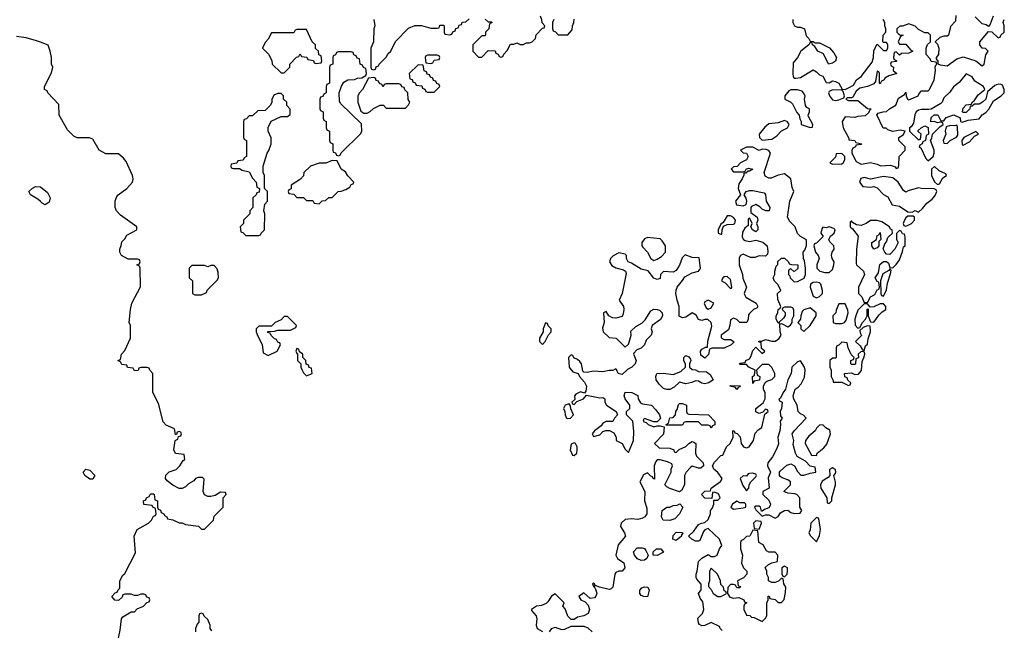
# Model space of a CAD drawing. Header units: inches. Extents: x 2701323 to 2964515, y 494916 to 722124.
# Tile 666 of 673: x 2919870 to 2926049, y 693379 to 697208. Entities that reach past the tile are written whole.
import ezdxf

# ---------------------------------------------------------------- set-up
doc = ezdxf.new("R2010")
doc.units = ezdxf.units.IN
doc.header["$MEASUREMENT"] = 0
doc.layers.add('C9619', color=7, linetype='Continuous')
doc.layers.add('C9629', color=7, linetype='Continuous')

msp = doc.modelspace()

# ---------------------------------------------------------------- linework, layer by layer
at = {"layer": 'C9619', "color": 2, "elevation": 2}
for points in [[(2920000, 697067.2), (2919976.4, 697076.4), (2919910, 697095.3), (2919850, 697102)], [(2920000, 696067.4), (2919983.1, 696083.1), (2919938, 696110), (2919928, 696130), (2919950, 696152), (2919970, 696162), (2919999.6, 696159.6), (2920000, 696159.3)]]:
    msp.add_lwpolyline(points, dxfattribs=at)
at = {"layer": 'C9629', "color": 2, "elevation": 2}
for points in [[(2922092, 697210), (2922098, 697170), (2922092, 697150), (2922091.2, 697068.9), (2922074, 697030), (2922074, 696910), (2922078, 696898), (2922090, 696894), (2922102, 696898), (2922107.3, 696912.7), (2922122, 696918), (2922126, 696930), (2922170, 696974), (2922183.1, 696996.9), (2922198, 697010), (2922228.8, 697071.1), (2922310, 697154), (2922350, 697172), (2922391.2, 697171.1), (2922450, 697154), (2922490, 697154), (2922502, 697158), (2922507.3, 697172.7), (2922530, 697174), (2922534, 697170), (2922534, 697130), (2922538, 697118), (2922570, 697114), (2922582, 697118), (2922587.3, 697132.7), (2922602, 697138), (2922607.3, 697152.7), (2922622, 697158), (2922627.3, 697172.7), (2922642, 697178), (2922647.3, 697192.7), (2922670, 697194), (2922690, 697214)], [(2922790, 697212), (2922810, 697194), (2922830, 697194), (2922834, 697190), (2922818, 697182), (2922814, 697150), (2922794, 697130), (2922794, 697110), (2922790, 697106), (2922770, 697106), (2922714, 697050), (2922714, 697010), (2922750, 696974), (2922770, 696974), (2922810, 697014), (2922852.7, 697012.7), (2922858, 696998), (2922872.7, 696992.7), (2922878, 696978), (2922890, 696974), (2922902, 696978), (2922907.3, 696992.7), (2922930, 697014), (2922950, 697054), (2922970, 697054), (2922990, 697062), (2923010, 697052), (2923030, 697052), (2923050, 697062), (2923070, 697062), (2923086, 697070), (2923106, 697090), (2923110, 697114), (2923150, 697154), (2923162, 697158), (2923166, 697170), (2923148.4, 697188.4), (2923147.3, 697207.3), (2923138, 697230)], [(2923222, 697210), (2923214, 697190), (2923214, 697150), (2923218, 697138), (2923232.7, 697132.7), (2923250, 697114), (2923310, 697114), (2923336.4, 697143.6), (2923338, 697170), (2923348, 697190), (2923348.4, 697211.6)], [(2924722, 697210), (2924722, 697190), (2924732, 697170), (2924750, 697161), (2924770, 697161), (2924794, 697150), (2924806, 697106), (2924822, 697090), (2924830, 697074), (2924850, 697072), (2924862, 697062), (2924890, 697062), (2924950.9, 697030.9), (2924979.8, 696999.8), (2924996, 696970), (2924990, 696948), (2924970, 696935.3), (2924946, 696930), (2924914.6, 696994.6), (2924878, 697010), (2924860.4, 697040.4), (2924846, 697050), (2924842, 697062), (2924830, 697066), (2924822, 697050), (2924771.3, 697010), (2924751, 696970), (2924722.8, 696937.2), (2924721, 696870), (2924724.7, 696850), (2924730, 696842), (2924741, 696841), (2924770, 696846), (2924850, 696894), (2924870, 696882), (2924890, 696862), (2924910, 696854), (2924930, 696814), (2924950, 696812), (2924970, 696824.7), (2924990, 696821), (2925011, 696810), (2925032, 696772), (2925050, 696771.3), (2925070, 696781), (2925102, 696798), (2925122, 696830), (2925150, 696851.3), (2925219, 696941), (2925228.7, 696970), (2925230, 697014), (2925250, 697054), (2925290, 697014), (2925310, 697014), (2925318, 697030), (2925318, 697050), (2925310, 697066), (2925290, 697066), (2925286, 697070), (2925288.4, 697111.6), (2925306, 697130), (2925306, 697150), (2925298, 697170), (2925298, 697190), (2925288, 697210)], [(2925745.4, 697234.6), (2925742, 697198), (2925710, 697166), (2925698, 697110), (2925690, 697104), (2925670, 697104), (2925643.6, 697096.4), (2925614, 697070), (2925630, 697054), (2925638.8, 697030), (2925636, 696990), (2925622, 696970), (2925622, 696962), (2925632, 696948), (2925632, 696932), (2925645.4, 696925.4), (2925690, 696918), (2925750, 696962.8), (2925790, 696974.8), (2925871, 696951), (2925910, 696918), (2925922, 696930), (2925932.9, 696987.1), (2925948, 697010), (2925930, 697028), (2925908.8, 697028.9), (2925895.3, 697050), (2925895.3, 697070), (2925950, 697134), (2925970, 697132), (2926010, 697094), (2926022, 697098), (2926026, 697110), (2926048, 697130), (2926048, 697170), (2926042, 697190), (2926048, 697210)], [(2925978, 697230), (2925959.6, 697180.4), (2925950, 697166), (2925935.3, 697175.3), (2925910, 697182), (2925865.6, 697225.6)], [(2920486, 693310), (2920500.4, 693379.6), (2920508, 693450), (2920516.4, 693463.6), (2920570, 693494), (2920590, 693494), (2920607.3, 693512.7), (2920646, 693530), (2920667.3, 693552.7), (2920682, 693558), (2920686, 693570), (2920682, 693582), (2920667.3, 693587.3), (2920662, 693602), (2920650, 693606), (2920630, 693606), (2920610, 693598), (2920590, 693598), (2920570, 693606), (2920530, 693606), (2920518, 693602), (2920512.7, 693587.3), (2920490, 693566), (2920467.3, 693567.3), (2920448, 693590), (2920470, 693614), (2920482, 693618), (2920487.3, 693632.7), (2920498, 693642), (2920498, 693690), (2920516.4, 693723.6), (2920530, 693734), (2920596.4, 693863.6), (2920588.7, 693970), (2920608, 694010), (2920678, 694050), (2920698, 694070), (2920710, 694094), (2920722, 694098), (2920726, 694110), (2920722, 694142), (2920706, 694150), (2920702, 694162), (2920648, 694168), (2920646, 694190), (2920662, 694198), (2920666, 694210), (2920682, 694218), (2920690, 694234), (2920710, 694234), (2920714, 694230), (2920718, 694198), (2920734, 694190), (2920734, 694150), (2920738, 694138), (2920752.7, 694132.7), (2920758, 694118), (2920774, 694110), (2920778, 694098), (2920794, 694090), (2920798, 694078), (2920830, 694072), (2920870, 694052), (2920890, 694052), (2920910, 694042), (2920991.6, 694031.6), (2921010, 694014), (2921030, 694014), (2921086, 694070), (2921090, 694094), (2921146, 694150), (2921146, 694210), (2921166, 694230), (2921162, 694242), (2921130, 694246), (2921096, 694224), (2921070, 694218), (2921050, 694218), (2921030, 694228), (2921022, 694250), (2921027.3, 694327.3), (2921018, 694338), (2920990, 694338), (2920974, 694330), (2920963.6, 694316.4), (2920930, 694298), (2920910, 694278), (2920890, 694268), (2920870, 694268), (2920830, 694288), (2920796.4, 694316.4), (2920786, 694330), (2920787.3, 694352.7), (2920808.4, 694371.6), (2920852.5, 694387.5), (2920875.3, 694410), (2920896.4, 694443.6), (2920906, 694450), (2920902, 694482), (2920848.4, 694488.4), (2920838, 694510), (2920846, 694570), (2920862, 694578), (2920866, 694594), (2920882, 694598), (2920886, 694610), (2920882, 694622), (2920870, 694626), (2920858, 694622), (2920854, 694606), (2920847.3, 694607.3), (2920842, 694642), (2920790, 694666), (2920770, 694686), (2920742, 694802), (2920706, 694870), (2920706, 694990), (2920686, 695010), (2920682, 695022), (2920670, 695026), (2920630, 695026), (2920618, 695022), (2920612.7, 695007.3), (2920590, 695006), (2920582, 695022), (2920547.3, 695027.3), (2920542, 695042), (2920510, 695046), (2920502, 695062), (2920486, 695070), (2920502, 695078), (2920508, 695110), (2920530, 695134), (2920566, 695210), (2920566, 695290), (2920558, 695310), (2920565.2, 695390), (2920574, 695430), (2920627.3, 695532.7), (2920626, 695650), (2920622, 695662), (2920606, 695670), (2920622, 695678), (2920626, 695690), (2920622, 695702), (2920610, 695706), (2920550, 695706), (2920508.8, 695728.9), (2920498, 695750), (2920498, 695770), (2920507.3, 695792.7), (2920510, 695814), (2920530, 695834), (2920543.1, 695856.9), (2920606, 695890), (2920606, 695910), (2920503.1, 695983.1), (2920478, 696010), (2920468.7, 696030), (2920468.8, 696071.1), (2920480.2, 696099.8), (2920488, 696110), (2920542, 696150), (2920578, 696190), (2920582, 696210), (2920578, 696230), (2920538, 696318), (2920520.4, 696340.4), (2920490, 696366), (2920410, 696366), (2920368.8, 696388.9), (2920330, 696458), (2920307.3, 696467.3), (2920230, 696468), (2920210, 696478), (2920170, 696518), (2920118, 696610), (2920116.4, 696676.4), (2920046, 696750), (2920042, 696762), (2920026, 696770), (2920026, 696790), (2920070, 696874), (2920078, 696910), (2920068.8, 696928.9), (2920068.7, 696970), (2920062, 697010), (2920048.4, 697048.4), (2920000, 697067.2)], [(2924278, 693378), (2924266, 693390), (2924262, 693402), (2924210, 693428.7), (2924170, 693408), (2924150, 693406), (2924135.3, 693415.3), (2924130, 693426), (2924125.6, 693454.4), (2924155.5, 693484.5), (2924164, 693510), (2924156.4, 693556.4), (2924140.4, 693580.4), (2924128.7, 693610), (2924147.3, 693632.7), (2924147.3, 693667.3), (2924120.2, 693700.2), (2924115.3, 693710), (2924115.3, 693730), (2924122, 693750), (2924129.3, 693810.7), (2924150, 693832), (2924190, 693854), (2924210, 693842), (2924230, 693842), (2924246, 693850), (2924262, 693890), (2924275.3, 693910), (2924262, 693950), (2924190, 694018), (2924170, 694008), (2924162, 693998), (2924138, 693942), (2924130, 693938), (2924110, 693938), (2924088, 693950), (2924066, 693970), (2924100.2, 693999.8), (2924130, 694042), (2924148.4, 694051.6), (2924170, 694054), (2924190, 694074), (2924206, 694110), (2924206, 694130), (2924216.4, 694143.6), (2924226, 694170), (2924226, 694194), (2924250, 694194), (2924266, 694210), (2924254.6, 694234.6), (2924230, 694246), (2924218, 694242), (2924214, 694206), (2924168.4, 694208.4), (2924148, 694230), (2924170, 694252), (2924206, 694254), (2924208.8, 694271.1), (2924268.4, 694311.6), (2924278, 694330), (2924250, 694368), (2924226, 694390), (2924218, 694410), (2924230, 694434), (2924270, 694474), (2924282, 694478), (2924306, 694530), (2924328, 694550), (2924348, 694590), (2924346, 694630), (2924352, 694632), (2924358, 694618), (2924372.7, 694612.7), (2924391.6, 694591.6), (2924398, 694550), (2924412, 694530), (2924430, 694522.8), (2924448, 694530), (2924475.3, 694570), (2924484.7, 694615.3), (2924504, 694636), (2924528, 694650), (2924546, 694734), (2924566, 694750), (2924562, 694762), (2924550, 694766), (2924534, 694746), (2924510, 694738), (2924489.1, 694749.1), (2924488.8, 694768.9), (2924534.6, 694805.4), (2924548.7, 694830), (2924548, 694868), (2924538, 694890), (2924538, 694910), (2924547.3, 694932.7), (2924558, 694942), (2924590, 694952), (2924608, 694970), (2924608, 694990), (2924590, 695026), (2924570, 695046), (2924530, 695046), (2924494, 695010), (2924498, 694978), (2924514, 694970), (2924512.7, 694947.3), (2924478, 694942), (2924470, 694926), (2924468, 694970), (2924482, 694978), (2924486, 695010), (2924446, 695030), (2924430, 695046), (2924390, 695046), (2924386, 695050), (2924390, 695054), (2924422, 695058), (2924426, 695070), (2924450, 695082), (2924460.2, 695099.8), (2924470, 695134), (2924490, 695154), (2924530, 695114), (2924546, 695130), (2924526, 695146), (2924522, 695182), (2924507.3, 695187.3), (2924508.4, 695191.6), (2924527.3, 695192.7), (2924550, 695202), (2924590, 695191.3), (2924610, 695191.3), (2924632.9, 695207.1), (2924648, 695230), (2924642, 695250), (2924640.4, 695299.6), (2924650, 695302), (2924690, 695282), (2924708, 695292), (2924718, 695310), (2924718, 695330), (2924728, 695350), (2924727.3, 695387.3), (2924722, 695402), (2924710, 695406), (2924670, 695406), (2924658, 695402), (2924654, 695390), (2924672.7, 695372.7), (2924672.7, 695352.7), (2924663.6, 695336.4), (2924634, 695310), (2924638, 695302), (2924630, 695306), (2924618, 695330), (2924618, 695350), (2924628, 695370), (2924628.8, 695391.1), (2924642, 695398), (2924646, 695410), (2924627.3, 695452.7), (2924626, 695490), (2924646, 695510), (2924630, 695546), (2924607.3, 695567.3), (2924598, 695590), (2924608, 695610), (2924608, 695630), (2924618, 695662), (2924627.3, 695672.7), (2924628.4, 695691.6), (2924650, 695712), (2924670, 695712), (2924694, 695690), (2924698, 695678), (2924712.7, 695672.7), (2924754, 695670), (2924752.7, 695647.3), (2924734, 695630), (2924728, 695628), (2924710, 695646), (2924698, 695642), (2924694, 695630), (2924694, 695610), (2924702, 695602), (2924704.7, 695590), (2924730, 695564.7), (2924750, 695566), (2924792.7, 695587.3), (2924802, 695610), (2924802, 695650), (2924795.3, 695695.3), (2924788, 695710), (2924786, 695750), (2924796.4, 695763.6), (2924807.3, 695792.7), (2924807.3, 695827.3), (2924770, 695848), (2924750, 695868), (2924735.3, 695910), (2924702.5, 695942.5), (2924689.2, 695970), (2924702, 696070), (2924728, 696130), (2924716.4, 696156.4), (2924708.7, 696210), (2924670, 696242), (2924630, 696234), (2924586.4, 696213.6), (2924570, 696213.2), (2924547, 696227), (2924541.2, 696250), (2924582, 696370), (2924570, 696388), (2924554.6, 696394.6), (2924530, 696395.3), (2924510, 696388), (2924470, 696408), (2924430, 696408), (2924394, 696390), (2924410, 696374), (2924431.3, 696371.3), (2924441, 696350), (2924430.7, 696329.3), (2924394, 696310), (2924372.7, 696287.3), (2924350, 696286), (2924334, 696270), (2924350, 696254), (2924410, 696254), (2924422, 696258), (2924428.4, 696271.6), (2924444, 696276), (2924471, 696270), (2924450, 696258), (2924442, 696258), (2924426, 696246), (2924414, 696246), (2924414, 696234), (2924404.7, 696210), (2924382, 696178), (2924378.8, 696150), (2924394, 696110), (2924361, 696070), (2924367.1, 696047.1), (2924410, 696041), (2924428, 696050), (2924434, 696070), (2924429.1, 696089.1), (2924415.3, 696110), (2924428, 696130), (2924450, 696137.3), (2924470, 696137.3), (2924542, 696122), (2924550.9, 696110.9), (2924554.8, 696070), (2924578, 696030), (2924574, 696010), (2924551.2, 696008.9), (2924530, 696019), (2924515.5, 696035.5), (2924490, 696049), (2924462.8, 696037.2), (2924458, 696030), (2924458, 695998), (2924498, 695970), (2924502, 695950), (2924494, 695930), (2924502, 695910), (2924502, 695890), (2924490, 695878), (2924468, 695890), (2924458, 695910), (2924466, 695930), (2924450, 695966), (2924442, 695958), (2924442, 695918), (2924419.6, 695900.4), (2924404.9, 695875.1), (2924403.5, 695843.5), (2924412, 695830), (2924422.8, 695822.8), (2924450, 695818), (2924490, 695826), (2924533.4, 695813.4), (2924561, 695790), (2924565.4, 695754.6), (2924562, 695738), (2924550, 695726), (2924510, 695728), (2924483.6, 695716.4), (2924456.4, 695716.4), (2924410, 695738), (2924394, 695730), (2924385.4, 695714.6), (2924384.7, 695670), (2924406, 695610), (2924407.5, 695587.5), (2924430.9, 695530.9), (2924416, 695490), (2924419.8, 695479.8), (2924427.3, 695467.3), (2924490.8, 695430.8), (2924502, 695410), (2924498, 695402), (2924474, 695390), (2924450, 695366), (2924443.6, 695356.4), (2924442, 695330), (2924434, 695310), (2924390, 695308.7), (2924370, 695328), (2924350, 695335.3), (2924330, 695326), (2924326, 695290), (2924317.3, 695262.7), (2924272, 695230), (2924272.7, 695212.7), (2924290, 695202), (2924330, 695202), (2924352.7, 695187.3), (2924334, 695170), (2924291.2, 695148.9), (2924212.7, 695147.3), (2924198, 695142), (2924191.6, 695108.4), (2924170, 695086), (2924144, 695104), (2924142, 695130), (2924150, 695142), (2924174, 695154), (2924186, 695154), (2924188.8, 695191.1), (2924213.6, 695286.4), (2924208.8, 695308.9), (2924188.4, 695328.4), (2924170, 695328.7), (2924150, 695322), (2924130, 695328), (2924114.6, 695354.6), (2924090, 695368.7), (2924050, 695342), (2924030, 695338), (2924008.4, 695348.4), (2924008, 695410), (2923995.3, 695450), (2923988, 695490), (2923988.8, 695511.1), (2923995.3, 695530), (2924030, 695572), (2924043.7, 695596.3), (2924090, 695620.7), (2924129, 695631), (2924138, 695642), (2924142, 695650), (2924133.6, 695713.6), (2924090, 695717.2), (2924046.4, 695733.6), (2924026.4, 695713.6), (2924010.7, 695669.3), (2923990, 695635.3), (2923970, 695624), (2923910, 695628), (2923892, 695610), (2923890, 695586), (2923870, 695578), (2923850, 695588), (2923814, 695634), (2923770, 695644), (2923710, 695682), (2923688.7, 695688.7), (2923678, 695710), (2923678, 695730), (2923670, 695738), (2923630, 695745.2), (2923593.7, 695726.3), (2923578, 695710), (2923571.3, 695690), (2923586.4, 695666.4), (2923610, 695651.3), (2923659.8, 695639.8), (2923671.3, 695631.3), (2923676, 695616), (2923650.8, 695490), (2923632, 695450), (2923658, 695410), (2923661, 695390), (2923656.9, 695363.1), (2923650, 695346), (2923610, 695335.3), (2923590, 695338), (2923566, 695350), (2923550, 695378), (2923534, 695370), (2923538, 695310), (2923527.1, 695272.9), (2923531.3, 695250), (2923570, 695214), (2923614, 695210), (2923670, 695154), (2923690, 695174), (2923694.6, 695185.4), (2923708, 695230), (2923706, 695254), (2923736.4, 695283.6), (2923774.6, 695305.4), (2923794, 695326), (2923830, 695382), (2923850, 695392), (2923871.2, 695391.1), (2923885.4, 695385.4), (2923902, 695370), (2923904.7, 695350), (2923891.2, 695328.9), (2923838, 695290), (2923832, 695270), (2923838, 695250), (2923832, 695230), (2923800.7, 695199.3), (2923790, 695168), (2923770.9, 695149.1), (2923742, 695138), (2923723.6, 695116.4), (2923722, 695110), (2923738, 695070), (2923732, 695050), (2923710.9, 695029.1), (2923684.7, 695015.3), (2923650, 694982), (2923626, 694990), (2923615.3, 695015.3), (2923610, 695018), (2923592, 695008), (2923570, 695008.7), (2923530, 694999.3), (2923470, 695004), (2923430, 694995.3), (2923410, 694998), (2923403.1, 695003.1), (2923395.3, 695050), (2923384.7, 695064.7), (2923370, 695078), (2923348, 695088), (2923342, 695102), (2923330, 695106), (2923314, 695090), (2923318, 695030), (2923322, 695022), (2923340.7, 695000.7), (2923374, 694990), (2923382, 694970), (2923415.3, 694935.3), (2923426, 694910), (2923422, 694878), (2923414, 694866), (2923390, 694875.3), (2923359.6, 694860.4), (2923352, 694850), (2923354, 694826), (2923334, 694810), (2923338, 694798), (2923350, 694794), (2923366, 694814), (2923408, 694830), (2923426, 694854), (2923510, 694836), (2923530, 694838), (2923542, 694830), (2923542, 694810), (2923552, 694790), (2923612, 694750), (2923622, 694730), (2923602, 694710), (2923592, 694688), (2923550, 694688), (2923530, 694678), (2923518.8, 694661.2), (2923478, 694630), (2923462, 694610), (2923470, 694594), (2923510, 694604.7), (2923530, 694624.7), (2923548.7, 694631.3), (2923571.3, 694631.3), (2923598, 694618), (2923612, 694590), (2923614, 694570), (2923650.7, 694550.7), (2923670, 694514), (2923690, 694494), (2923722, 694570), (2923724.7, 694624.7), (2923718, 694690), (2923678, 694730), (2923678, 694750), (2923698, 694770), (2923698, 694790), (2923669, 694830), (2923664, 694850), (2923670, 694871.3), (2923710.9, 694870.9), (2923750, 694852), (2923751.3, 694830), (2923765.4, 694805.4), (2923778, 694798), (2923834, 694790), (2923862, 694762), (2923884.7, 694730), (2923892, 694708), (2923870, 694686), (2923850, 694686), (2923790, 694706), (2923782, 694698), (2923786.4, 694686.4), (2923802, 694682), (2923814, 694670), (2923850, 694654), (2923870, 694662), (2923890, 694662), (2923914, 694654), (2923911, 694609), (2923854, 694550), (2923883.6, 694523.6), (2923950, 694522), (2923974, 694510), (2923978, 694498), (2923990, 694494), (2924008.4, 694511.6), (2924050, 694532), (2924069.1, 694550.9), (2924090, 694562), (2924099.6, 694559.6), (2924112, 694550), (2924111.3, 694490), (2924118, 694470), (2924158, 694430), (2924162, 694410), (2924143.6, 694396.4), (2924130, 694395.3), (2924090, 694408), (2924079.6, 694400.4), (2924052, 694370), (2924042, 694350), (2924042, 694290), (2924023.6, 694256.4), (2924010, 694248), (2923950, 694268), (2923930, 694278), (2923918, 694290), (2923958, 694370), (2923958, 694390), (2923966, 694410), (2923962, 694422), (2923935.3, 694435.3), (2923890, 694448), (2923870, 694448), (2923862, 694438), (2923851.3, 694410), (2923852.7, 694327.3), (2923846, 694330), (2923842, 694342), (2923830, 694346), (2923810, 694366), (2923785.4, 694354.6), (2923762, 694310), (2923792, 694250), (2923791.6, 694191.6), (2923805.4, 694145.4), (2923804.7, 694110), (2923792, 694090), (2923778, 694082), (2923750, 694074), (2923710, 694077.2), (2923670, 694072.7), (2923644.7, 694050), (2923641, 694030), (2923664.7, 693990), (2923671.3, 693970), (2923625.8, 693914.2), (2923611, 693850), (2923621, 693830), (2923662, 693802), (2923666.8, 693770), (2923650.6, 693749.4), (2923630, 693749.2), (2923610, 693742), (2923604, 693730), (2923591.3, 693648.7), (2923582, 693638), (2923570, 693635.3), (2923508.4, 693648.4), (2923480.4, 693660.4), (2923478, 693670), (2923470, 693675.3), (2923464.7, 693670), (2923470, 693654), (2923478, 693658), (2923474, 693650), (2923482, 693642), (2923491, 693611), (2923486.4, 693593.6), (2923477.3, 693582.7), (2923450, 693578), (2923410, 693613.2), (2923378, 693590), (2923392, 693570), (2923418, 693558), (2923437.3, 693537.3), (2923446, 693510), (2923436.3, 693483.7), (2923410, 693469), (2923370, 693462), (2923350, 693446), (2923330, 693446), (2923310, 693468), (2923293.2, 693513.2), (2923278, 693530), (2923286, 693550), (2923230, 693608), (2923207.1, 693592.9), (2923183.6, 693556.4), (2923172.7, 693547.3), (2923144.7, 693535.3), (2923114, 693530), (2923082, 693510), (2923082, 693502), (2923112, 693470), (2923116, 693450), (2923111, 693410), (2923118, 693390), (2923150, 693371.3)], [(2920000, 696159.3), (2920043.6, 696123.6), (2920062, 696090), (2920055.3, 696064.7), (2920030, 696046), (2920010, 696058), (2920000, 696067.4)], [(2921076.4, 693376.4), (2921066, 693390), (2921066, 693410), (2921050, 693446), (2921027.3, 693467.3), (2921022, 693482), (2921010, 693486), (2920998, 693482), (2920994, 693470), (2920994, 693430), (2920983.6, 693416.4), (2920974, 693390), (2920974, 693370)], [(2923195.3, 693370), (2923208.7, 693390), (2923230, 693398.8), (2923270, 693382.8), (2923290, 693386.8), (2923330, 693404.7), (2923410, 693404.7), (2923434.8, 693394.8), (2923462, 693370)]]:
    msp.add_lwpolyline(points, dxfattribs=at)
for points in [[(2921670, 697146), (2921610, 697146), (2921598, 697142), (2921590, 697126), (2921450, 697126), (2921430, 697086), (2921410, 697066), (2921394, 697030), (2921431.6, 696991.6), (2921451.6, 696951.6), (2921454, 696930), (2921510, 696874), (2921530, 696874), (2921566, 696910), (2921566, 696930), (2921607.3, 696972.7), (2921622, 696978), (2921630, 696994), (2921638, 696978), (2921672.7, 696972.7), (2921678, 696958), (2921712.7, 696952.7), (2921718, 696938), (2921730, 696934), (2921762, 696938), (2921766, 696950), (2921762, 696982), (2921747.3, 696987.3), (2921746, 697010), (2921727.3, 697027.3), (2921726, 697050), (2921706, 697070)], [(2925450, 697182), (2925410, 697168), (2925392.7, 697167.3), (2925374, 697150), (2925374, 697130), (2925382, 697122), (2925392.7, 697112.7), (2925414, 697110), (2925398, 697102), (2925382, 697070), (2925390, 697054), (2925430, 697054), (2925459.6, 697019.6), (2925474, 697010), (2925450, 696998), (2925403.6, 696996.4), (2925390, 696986), (2925370, 697006), (2925358, 697002), (2925354, 696970), (2925358, 696958), (2925374, 696950), (2925370, 696946), (2925338, 696942), (2925334, 696930), (2925338, 696918), (2925354, 696910), (2925352, 696890), (2925374, 696870), (2925323.6, 696856.4), (2925298, 696842), (2925294, 696830), (2925278, 696822), (2925270, 696806), (2925266, 696810), (2925266, 696870), (2925262, 696882), (2925250, 696886), (2925239.6, 696820.4), (2925230, 696806), (2925191.2, 696788.9), (2925142, 696778), (2925119.6, 696760.4), (2925098, 696722), (2925090, 696718), (2925062, 696718), (2925054, 696710), (2925070, 696702), (2925130, 696702), (2925190, 696651.3), (2925214, 696650), (2925202, 696638), (2925196.9, 696623.1), (2925174.8, 696605.2), (2925130, 696602), (2925110, 696594), (2925050, 696598), (2925032, 696570), (2925038, 696530), (2925074, 696466), (2925074, 696454), (2925111.2, 696451.1), (2925118, 696438), (2925154, 696430), (2925150, 696426), (2925118, 696422), (2925114, 696410), (2925098, 696402), (2925092.7, 696387.3), (2925092, 696370), (2925119.6, 696319.6), (2925150, 696302.8), (2925210, 696312), (2925250, 696302), (2925271.6, 696291.6), (2925334.8, 696294.8), (2925364.7, 696284.7), (2925370, 696274), (2925382, 696278), (2925387.3, 696292.7), (2925388, 696350), (2925426, 696390), (2925426, 696410), (2925386, 696450), (2925386, 696470), (2925414.6, 696485.4), (2925426, 696510), (2925394.6, 696514.6), (2925350, 696506), (2925318, 696518), (2925307.3, 696527.3), (2925288, 696528), (2925248, 696612), (2925258, 696622), (2925289, 696631), (2925308.7, 696631.3), (2925328, 696650), (2925368.4, 696671.6), (2925384.7, 696715.3), (2925422, 696738), (2925430, 696754), (2925432, 696730), (2925442, 696710), (2925450, 696704.7), (2925508, 696730), (2925514.6, 696745.4), (2925530, 696762), (2925570, 696761), (2925579, 696770), (2925609, 696830), (2925617.2, 696890), (2925615.3, 696910), (2925618, 696922), (2925626, 696930), (2925622, 696942), (2925590, 696946), (2925583.1, 696963.1), (2925558, 696990), (2925558, 697030), (2925567.3, 697052.7), (2925586, 697070), (2925586, 697110), (2925570, 697126), (2925550, 697126), (2925510, 697146), (2925490, 697168)], [(2921950, 697006), (2921870, 697006), (2921858, 697002), (2921852.7, 696987.3), (2921838, 696982), (2921834, 696970), (2921834, 696930), (2921818, 696922), (2921814, 696910), (2921814, 696810), (2921798, 696802), (2921794, 696790), (2921794, 696750), (2921778, 696742), (2921772.7, 696727.3), (2921758, 696722), (2921754, 696710), (2921754, 696650), (2921758, 696638), (2921774, 696630), (2921774, 696590), (2921778, 696578), (2921794, 696570), (2921794, 696530), (2921798, 696518), (2921814, 696510), (2921814, 696450), (2921818, 696438), (2921834, 696430), (2921834, 696390), (2921838, 696378), (2921852.7, 696372.7), (2921858, 696358), (2921870, 696354), (2921882, 696358), (2921887.3, 696372.7), (2922010, 696494), (2922018, 696510), (2922014, 696554), (2921883.1, 696683.1), (2921876.4, 696696.4), (2921875.3, 696750), (2921888.4, 696791.6), (2921903.1, 696816.9), (2921928.8, 696831.1), (2921970, 696832), (2921990, 696842), (2922016.4, 696843.6), (2922042, 696858), (2922046, 696870), (2922042, 696902), (2922027.3, 696907.3), (2922022, 696922), (2922006, 696930), (2922002, 696962), (2921987.3, 696967.3), (2921982, 696982), (2921967.3, 696987.3), (2921962, 697002)], [(2922490, 696986), (2922430, 696986), (2922418, 696982), (2922414, 696970), (2922418, 696938), (2922450, 696934), (2922462, 696938), (2922470, 696954), (2922502, 696958), (2922506, 696970), (2922502, 696982)], [(2922370, 696926), (2922314, 696870), (2922318, 696838), (2922332.7, 696832.7), (2922338, 696818), (2922352.7, 696812.7), (2922358, 696798), (2922392.7, 696792.7), (2922398, 696778), (2922412.7, 696772.7), (2922418, 696758), (2922430, 696754), (2922470, 696754), (2922506, 696790), (2922502, 696802), (2922487.3, 696807.3), (2922482, 696822), (2922467.3, 696827.3), (2922462, 696842), (2922447.3, 696847.3), (2922442, 696862), (2922427.3, 696867.3), (2922422, 696882), (2922407.3, 696887.3), (2922402, 696922)], [(2922090, 696846), (2922058, 696842), (2922022, 696770), (2922002, 696750), (2921992, 696730), (2921992, 696690), (2922010, 696634), (2922030, 696622), (2922050, 696622), (2922070, 696632), (2922090, 696652), (2922132.7, 696672.7), (2922152.7, 696672.7), (2922170, 696654), (2922290, 696654), (2922310, 696674), (2922318, 696690), (2922308, 696708), (2922306, 696750), (2922287.3, 696767.3), (2922282, 696782), (2922267.3, 696787.3), (2922262, 696802), (2922250, 696806), (2922170, 696806), (2922158, 696802), (2922150, 696786), (2922142, 696802), (2922127.3, 696807.3), (2922122, 696822), (2922107.3, 696827.3), (2922102, 696842)], [(2925810, 696868), (2925764.9, 696815.1), (2925730, 696788), (2925706.4, 696753.6), (2925670, 696718), (2925658, 696690), (2925650, 696682), (2925590, 696648), (2925576, 696644), (2925530, 696645.2), (2925510, 696641.2), (2925496, 696630), (2925488.1, 696611.9), (2925479.8, 696560.2), (2925464.7, 696535.3), (2925454, 696530), (2925454, 696510), (2925510, 696454), (2925522, 696458), (2925526, 696490), (2925507.3, 696507.3), (2925507.3, 696512.7), (2925526, 696530), (2925550, 696542), (2925571.6, 696531.6), (2925574, 696490), (2925558, 696482), (2925554, 696450), (2925538, 696442), (2925534, 696430), (2925518, 696422), (2925514, 696410), (2925524.7, 696404.7), (2925556.9, 696336.9), (2925570, 696322), (2925602, 696350), (2925608.7, 696370), (2925608.7, 696390), (2925586, 696450), (2925594.6, 696465.4), (2925598, 696490), (2925643.1, 696536.9), (2925666, 696550), (2925662, 696562), (2925650, 696566), (2925630, 696562), (2925610, 696568.7), (2925588.4, 696568.4), (2925590, 696594), (2925608.7, 696611.3), (2925630.8, 696610.8), (2925650, 696574), (2925670, 696574), (2925684.7, 696595.3), (2925731.3, 696611.3), (2925772.7, 696592.7), (2925774, 696570), (2925784.7, 696564.7), (2925822, 696578), (2925890, 696586), (2925909.2, 696610.8), (2925933.2, 696626.8), (2925952.5, 696647.5), (2925981.5, 696698.5), (2926028, 696730), (2926048, 696750), (2926048.7, 696770), (2926036.5, 696796.5), (2926030, 696802), (2926010, 696804), (2925990, 696795.3), (2925943.6, 696756.4), (2925932, 696710), (2925912, 696690), (2925890, 696678), (2925862, 696678), (2925846, 696666), (2925834, 696666), (2925832, 696650), (2925810, 696626), (2925790, 696626), (2925786, 696630), (2925790, 696654), (2925810, 696674), (2925842, 696678), (2925846, 696690), (2925860.4, 696699.6), (2925884, 696736), (2925926, 696770), (2925918, 696790), (2925863.1, 696823.1), (2925846, 696850)], [(2924750, 696769.2), (2924710, 696769.2), (2924697.3, 696762.7), (2924671.3, 696730), (2924672, 696710), (2924710, 696691), (2924719.8, 696679.8), (2924746.8, 696626.8), (2924762, 696610), (2924765.4, 696585.4), (2924774, 696570), (2924774, 696550), (2924830, 696532), (2924846, 696534), (2924848, 696550), (2924820.4, 696600.4), (2924818, 696610), (2924826, 696630), (2924826, 696650), (2924810, 696658), (2924802, 696670), (2924795.3, 696710), (2924798, 696730), (2924788.7, 696750), (2924780.4, 696760.4)], [(2921510, 696746), (2921490, 696746), (2921464.7, 696735.3), (2921452.7, 696707.3), (2921451.6, 696688.4), (2921442, 696670), (2921410, 696638), (2921363.6, 696636.4), (2921330, 696606), (2921310, 696606), (2921292.7, 696587.3), (2921278, 696582), (2921274, 696570), (2921274, 696470), (2921278, 696458), (2921294, 696450), (2921294, 696350), (2921278, 696342), (2921272.7, 696327.3), (2921238, 696322), (2921232.7, 696307.3), (2921198, 696302), (2921194, 696290), (2921198, 696278), (2921210, 696274), (2921250, 696274), (2921265.4, 696265.4), (2921310, 696254), (2921330, 696214), (2921354, 696190), (2921358, 696158), (2921374, 696150), (2921372.7, 696127.3), (2921358, 696122), (2921354, 696110), (2921334, 696090), (2921334, 696030), (2921314, 696010), (2921314, 695990), (2921274, 695950), (2921274, 695930), (2921254, 695910), (2921258, 695878), (2921270, 695874), (2921290, 695854), (2921370, 695854), (2921382, 695858), (2921386, 695870), (2921406, 695890), (2921408, 695990), (2921402, 696010), (2921408.4, 696051.6), (2921426, 696070), (2921426, 696130), (2921406, 696150), (2921406, 696230), (2921398, 696250), (2921398, 696290), (2921422, 696370), (2921432.9, 696387.1), (2921448, 696430), (2921447.3, 696467.3), (2921428.4, 696508.4), (2921428.4, 696531.6), (2921448.7, 696571.3), (2921510, 696602), (2921550, 696602), (2921567.3, 696612.7), (2921567.3, 696647.3), (2921546, 696670), (2921546, 696690), (2921526, 696710), (2921526, 696730)], [(2924970, 696768.7), (2924950, 696758), (2924946, 696750), (2924951, 696730), (2924970, 696706), (2924990, 696701), (2925010, 696706), (2925042, 696718), (2925046, 696730), (2925038, 696758), (2925030, 696766)], [(2924670, 696575.3), (2924630, 696561.2), (2924570, 696556), (2924545.2, 696534.8), (2924511.3, 696490), (2924512, 696470), (2924530, 696452), (2924590, 696458), (2924621.2, 696478.8), (2924650, 696511.3), (2924688, 696530), (2924698, 696550), (2924688.4, 696568.4)], [(2925750, 696546), (2925738, 696542), (2925710, 696544), (2925683.6, 696536.4), (2925678, 696510), (2925681, 696490), (2925664.7, 696450), (2925670, 696434), (2925690, 696432), (2925708.8, 696451.1), (2925748.4, 696471.6), (2925756.4, 696483.6), (2925755.3, 696535.3)], [(2925870, 696506), (2925794, 696470), (2925782, 696450), (2925783.6, 696423.6), (2925790, 696422), (2925830, 696442), (2925862, 696478), (2925886, 696490)], [(2925030, 696368), (2924994, 696366), (2924990, 696346), (2924954, 696310), (2924970, 696302), (2925030, 696304.7), (2925038, 696310), (2925048, 696330), (2925048, 696350)], [(2921830, 696326), (2921791.2, 696308.9), (2921750, 696308), (2921694, 696290), (2921654, 696250), (2921651.2, 696228.9), (2921631.2, 696208.9), (2921574, 696170), (2921572.7, 696147.3), (2921558, 696142), (2921554, 696130), (2921558, 696118), (2921590, 696114), (2921610, 696094), (2921650, 696094), (2921670, 696074), (2921710, 696074), (2921718, 696058), (2921750, 696054), (2921767.3, 696072.7), (2921790, 696074), (2921810, 696094), (2921830, 696094), (2921868.4, 696131.6), (2921887.3, 696132.7), (2921916.4, 696143.6), (2921942, 696158), (2921950, 696174), (2921962, 696178), (2921966, 696190), (2921928.8, 696228.9), (2921914.6, 696254.6), (2921888, 696270), (2921862, 696322)], [(2925610, 696288), (2925592, 696270), (2925591.3, 696230), (2925611.6, 696191.6), (2925630, 696174), (2925642, 696178), (2925663.1, 696216.9), (2925686, 696230), (2925682, 696242), (2925640.2, 696260.2)], [(2925290, 696224), (2925210, 696208), (2925170, 696219), (2925147.3, 696212.7), (2925141, 696190), (2925161, 696161), (2925210, 696158), (2925230, 696162), (2925250, 696154), (2925291.6, 696111.6), (2925316.9, 696096.9), (2925346, 696046), (2925390, 696038), (2925443.6, 696003.6), (2925470, 696002), (2925490, 696011.3), (2925510, 696002), (2925536, 696024), (2925562, 696058), (2925596.5, 696083.5), (2925614.6, 696105.4), (2925626, 696130), (2925622, 696142), (2925608, 696148), (2925530, 696149), (2925510, 696153.2), (2925445.4, 696134.6), (2925430, 696126), (2925416.4, 696136.4), (2925382, 696190), (2925350, 696215.3)], [(2924330, 695978), (2924310, 695978), (2924284.7, 695935.3), (2924270, 695926), (2924254, 695890), (2924254, 695870), (2924270, 695862), (2924276.4, 695863.6), (2924278, 695890), (2924286, 695914), (2924310, 695924.7), (2924350, 695926), (2924358, 695930), (2924362, 695950), (2924350, 695968)], [(2925476.4, 695976.4), (2925443.6, 695976.4), (2925430, 695966), (2925422, 695950), (2925414, 695930), (2925418, 695918), (2925430, 695914), (2925450, 695922), (2925466, 695930), (2925486, 695950), (2925486, 695970)], [(2924950, 695908), (2924930, 695902), (2924910, 695906), (2924903.6, 695896.4), (2924898, 695870), (2924911.6, 695848.4), (2924870, 695806), (2924858, 695802), (2924854, 695790), (2924864.7, 695750), (2924881, 695730), (2924886, 695710), (2924871.3, 695670), (2924871.3, 695650), (2924890.9, 695630.9), (2924922, 695622), (2924950, 695622), (2924970, 695642), (2924979, 695670), (2924982, 695690), (2924968.7, 695710), (2924964, 695730), (2924969, 695751), (2924982, 695770), (2924978, 695790), (2924954.6, 695814.6), (2924948, 695830), (2924958, 695850), (2924982, 695870), (2924988, 695890), (2924979, 695899)], [(2925250, 695948.7), (2925210, 695948.7), (2925182, 695930), (2925150, 695917.2), (2925121.2, 695921.2), (2925095.3, 695935.3), (2925090, 695946), (2925082, 695938), (2925082, 695910), (2925096.9, 695896.9), (2925131.3, 695850), (2925121, 695770), (2925119.6, 695679.6), (2925122, 695670), (2925164.7, 695630), (2925171.3, 695610), (2925134, 695530), (2925134, 695490), (2925154, 695470), (2925170, 695434), (2925190, 695434), (2925208, 695470), (2925235.3, 695484.7), (2925250, 695514), (2925262, 695518), (2925266, 695530), (2925262, 695562), (2925250, 695566), (2925238, 695590), (2925259, 695621), (2925266.6, 695673.4), (2925290, 695691.3), (2925310, 695692), (2925321, 695681), (2925330, 695654), (2925350, 695652), (2925370, 695672), (2925390, 695702), (2925410, 695754), (2925416.4, 695783.6), (2925426, 695790), (2925427.3, 695847.3), (2925422, 695862), (2925410, 695866), (2925402, 695882), (2925390, 695886), (2925372.7, 695867.3), (2925372, 695830), (2925382, 695810), (2925362, 695770), (2925330, 695735.3), (2925310, 695738), (2925298, 695750), (2925288, 695772), (2925298, 695802), (2925310, 695814), (2925318, 695842), (2925348, 695870), (2925346, 695890), (2925335.3, 695895.3), (2925328, 695910), (2925280.2, 695940.2)], [(2925230, 695768), (2925218, 695790), (2925218, 695810), (2925246, 695830), (2925250, 695854), (2925262, 695858), (2925270, 695874), (2925274, 695830), (2925262, 695818), (2925262, 695790), (2925250, 695778)], [(2923810, 695841.2), (2923790, 695834), (2923774.8, 695810), (2923774.8, 695790), (2923780.5, 695780.5), (2923810.5, 695750.5), (2923830.7, 695710.7), (2923850, 695698), (2923870, 695706), (2923896.6, 695723.4), (2923922, 695750), (2923922, 695790), (2923902, 695822), (2923890, 695834)], [(2921090, 695666), (2921070, 695666), (2921050, 695658), (2921030, 695666), (2920950, 695666), (2920934, 695650), (2920934, 695590), (2920954, 695570), (2920954, 695490), (2920970, 695482), (2921010, 695482), (2921042, 695498), (2921047.3, 695512.7), (2921110, 695574), (2921118, 695590), (2921116.4, 695623.6), (2921110, 695646)], [(2924310, 695598), (2924290, 695595.3), (2924282, 695590), (2924274, 695570), (2924296.9, 695556.9), (2924330, 695522), (2924336.4, 695523.6), (2924338, 695530), (2924330, 695578)], [(2925330, 695646), (2925324.7, 695635.3), (2925285.4, 695614.6), (2925272, 695570), (2925274, 695490), (2925278, 695478), (2925290, 695474), (2925310, 695514), (2925315.3, 695555.3), (2925335.3, 695615.3), (2925338, 695638)], [(2924870, 695562), (2924850, 695559), (2924832, 695550), (2924831.3, 695530), (2924850, 695474), (2924870, 695464.7), (2924890, 695472), (2924908, 695490), (2924908, 695510), (2924898, 695550), (2924890, 695558)], [(2924190, 695448.7), (2924170, 695438), (2924166, 695426), (2924179.6, 695399.6), (2924190, 695392), (2924210, 695402), (2924226, 695430)], [(2925050, 695426), (2925010, 695426), (2924992.7, 695387.3), (2924992, 695370), (2924972, 695350), (2924974, 695310), (2924990, 695302), (2925030, 695302), (2925046, 695310), (2925056.4, 695323.6), (2925068, 695370), (2925067.3, 695387.3)], [(2925290, 695426), (2925270, 695426), (2925230, 695408), (2925206, 695406), (2925190, 695426), (2925170, 695426), (2925130, 695386), (2925116, 695350), (2925111.3, 695330), (2925112.7, 695292.7), (2925130, 695274), (2925142, 695278), (2925158, 695310), (2925178, 695330), (2925188, 695350), (2925187.3, 695392.7), (2925194, 695394), (2925194, 695350), (2925210, 695314), (2925230, 695312), (2925262.7, 695357.3), (2925283.1, 695376.9), (2925306, 695390), (2925306, 695410)], [(2924830, 695402), (2924791.2, 695388.9), (2924781, 695379), (2924771.3, 695350), (2924770.7, 695329.3), (2924752, 695310), (2924771.3, 695290), (2924772, 695270), (2924790, 695252), (2924830, 695291.3), (2924869, 695350), (2924868.7, 695370)], [(2921550, 695346), (2921530, 695346), (2921510, 695326), (2921474, 695310), (2921450, 695286), (2921370, 695286), (2921354, 695270), (2921354, 695250), (2921363.6, 695223.6), (2921391.6, 695171.6), (2921398, 695118), (2921430, 695102), (2921486, 695130), (2921506, 695170), (2921502, 695182), (2921490, 695186), (2921482, 695202), (2921470, 695206), (2921447.3, 695227.3), (2921442, 695242), (2921427.3, 695247.3), (2921427.3, 695252.7), (2921470, 695254), (2921490, 695262), (2921570, 695262), (2921602, 695278), (2921606, 695290)], [(2923170, 695306), (2923154, 695270), (2923154, 695250), (2923132, 695210), (2923132, 695190), (2923150, 695172), (2923168, 695190), (2923188, 695232), (2923206, 695250), (2923206, 695270), (2923187.3, 695287.3), (2923182, 695302)], [(2925190, 695288), (2925162, 695278), (2925142, 695258), (2925143.6, 695243.6), (2925152, 695228), (2925114, 695190), (2925143.6, 695163.6), (2925158, 695138), (2925170, 695134), (2925178, 695162), (2925190, 695174), (2925194, 695206), (2925208.7, 695250), (2925206, 695286)], [(2925030, 695186), (2925010, 695166), (2924998, 695162), (2924994, 695150), (2924994, 695090), (2924990, 695086), (2924970, 695086), (2924954, 695070), (2924954, 695030), (2924962, 695010), (2924962, 694970), (2924974, 694946), (2924974, 694934), (2925030, 694934), (2925070, 694914), (2925082, 694918), (2925086, 694930), (2925067.3, 694947.3), (2925062, 694962), (2925047.3, 694967.3), (2925046, 694990), (2925090, 694994), (2925110, 694982), (2925134.6, 694985.4), (2925152.1, 695007.9), (2925156.4, 695063.6), (2925170, 695094), (2925173.2, 695113.2), (2925170, 695126), (2925150, 695128), (2925132, 695110), (2925132.7, 695087.3), (2925118, 695082), (2925114, 695050), (2925110, 695046), (2925090, 695046), (2925086, 695050), (2925086, 695070), (2925102, 695078), (2925106, 695090), (2925088.4, 695108.4), (2925068, 695150), (2925062, 695182)], [(2921610, 695146), (2921602, 695130), (2921610, 695114), (2921614, 695114), (2921614, 695070), (2921634, 695050), (2921634, 695030), (2921642, 695010), (2921650, 694994), (2921670, 694974), (2921690, 694982), (2921706, 694990), (2921702, 695022), (2921687.3, 695027.3), (2921682, 695042), (2921667.3, 695047.3), (2921666, 695070), (2921646, 695090), (2921646, 695110), (2921626, 695126), (2921622, 695142)], [(2924170, 694924), (2924150, 694928.7), (2924130, 694942), (2924110, 694944), (2924087.1, 694932.9), (2924050, 694924), (2924010, 694934), (2923976.9, 694903.1), (2923950, 694888.7), (2923930, 694888), (2923910, 694895.3), (2923883.2, 694923.2), (2923864, 694950), (2923862, 694970), (2923868, 694990), (2923910, 694991.3), (2923970, 694982), (2924018, 695002), (2924048, 695030), (2924047.3, 695047.3), (2924038, 695070), (2924038, 695090), (2924050, 695102), (2924070, 695094), (2924079.6, 695079.6), (2924082, 695070), (2924074, 695050), (2924074, 695030), (2924090, 695014), (2924110, 695012), (2924130, 695002), (2924179.6, 694999.6), (2924203.6, 694983.6), (2924222, 694950), (2924194, 694930)], [(2924770, 695068), (2924750, 695062), (2924716, 695030), (2924710.7, 694989.3), (2924691, 694950), (2924676, 694890), (2924661, 694870), (2924644.7, 694835.3), (2924634, 694830), (2924638, 694818), (2924654, 694810), (2924651.2, 694768.9), (2924642, 694750), (2924643.6, 694723.6), (2924654, 694710), (2924642, 694690), (2924644.7, 694670), (2924641, 694630), (2924626.8, 694590), (2924630.9, 694549.1), (2924622, 694518), (2924594.4, 694465.6), (2924564.7, 694430), (2924562, 694410), (2924582, 694370), (2924566, 694334), (2924574, 694270), (2924534, 694250), (2924534, 694230), (2924570, 694194), (2924582, 694170), (2924579.6, 694160.4), (2924570, 694146), (2924543.6, 694136.4), (2924530, 694126), (2924526, 694126), (2924518, 694150), (2924510, 694158), (2924490, 694158), (2924482, 694150), (2924490, 694134), (2924530, 694094), (2924550, 694102), (2924570, 694102), (2924610, 694082), (2924630, 694092), (2924644, 694116), (2924668.8, 694131.1), (2924690, 694131.3), (2924710, 694118), (2924730, 694112), (2924767.3, 694112.7), (2924778, 694130), (2924766, 694150), (2924766, 694210), (2924746, 694230), (2924734.6, 694234.6), (2924690, 694238), (2924666, 694250), (2924708, 694290), (2924708, 694310), (2924690, 694322), (2924654, 694334), (2924643.1, 694343.1), (2924638, 694350), (2924638, 694370), (2924643.1, 694376.9), (2924684.7, 694415.3), (2924710, 694422), (2924731.2, 694411.1), (2924750, 694374), (2924772.7, 694352.7), (2924790, 694352), (2924830, 694364.7), (2924866, 694370), (2924862, 694402), (2924830, 694408), (2924800.4, 694440.4), (2924749, 694469), (2924739, 694490), (2924724.7, 694544.7), (2924728.7, 694570), (2924718, 694610), (2924729.3, 694630.7), (2924806, 694710), (2924788.4, 694728.4), (2924770, 694735.3), (2924755.3, 694750), (2924748, 694790), (2924728.8, 694828.9), (2924724, 694850), (2924735.3, 694890), (2924756, 694904), (2924774.6, 694925.4), (2924794.6, 694965.4), (2924799, 695010), (2924794, 695030)], [(2924370, 694889), (2924362, 694902), (2924326, 694910), (2924330, 694914), (2924391.3, 694911.3), (2924390, 694906), (2924378, 694902)], [(2923318, 694798), (2923294, 694790), (2923282, 694770), (2923291.6, 694751.6), (2923292, 694730), (2923302, 694710), (2923310, 694706), (2923326, 694710), (2923346, 694730), (2923328.4, 694768.4), (2923327.3, 694787.3)], [(2924210, 694646), (2924202, 694662), (2924190, 694666), (2924150, 694666), (2924130, 694686), (2924050, 694686), (2924038, 694682), (2924030, 694666), (2923926, 694666), (2923926, 694670), (2923942, 694678), (2923948.8, 694711.1), (2923970, 694714), (2923986, 694730), (2923988, 694750), (2923996.4, 694763.6), (2924004.7, 694795.3), (2924010, 694802), (2924030, 694802), (2924054, 694790), (2924054, 694750), (2924058, 694738), (2924070, 694734), (2924192, 694730), (2924232.7, 694687.3), (2924232.7, 694667.3), (2924218, 694662)], [(2924910, 694668), (2924890, 694666), (2924870, 694646), (2924862, 694630), (2924822.8, 694597.2), (2924801, 694570), (2924798, 694550), (2924838, 694478), (2924870, 694474), (2924875.3, 694490), (2924917.2, 694522.8), (2924934, 694546), (2924958, 694610), (2924954.6, 694634.6), (2924928.8, 694648.9)], [(2923350, 694555.3), (2923330, 694546), (2923324.7, 694510), (2923338, 694478), (2923350, 694474), (2923366, 694490), (2923368, 694510), (2923368, 694530), (2923358, 694550)], [(2920310, 694326), (2920278, 694350), (2920268, 694370), (2920286, 694390), (2920310, 694382), (2920342, 694350), (2920330, 694326)], [(2924470, 694364), (2924450, 694362), (2924441, 694359), (2924430, 694346), (2924410, 694348), (2924392, 694330), (2924407.3, 694287.3), (2924430, 694254), (2924446, 694270), (2924448, 694292), (2924458, 694310), (2924490, 694342), (2924494, 694350), (2924490, 694358)], [(2924970, 694398), (2924952.7, 694387.3), (2924954, 694350), (2924943.6, 694336.4), (2924905.4, 694314.6), (2924896, 694290), (2924898, 694270), (2924934, 694210), (2924938, 694178), (2924950, 694174), (2924966, 694190), (2924966, 694210), (2924989, 694290), (2924988.7, 694308.7), (2924978, 694350), (2924990, 694362), (2924992.5, 694372.5), (2924990, 694386)], [(2924370, 694188), (2924342, 694170), (2924332, 694150), (2924350, 694138), (2924410, 694146), (2924426, 694150), (2924426, 694170), (2924418, 694178), (2924390, 694178)], [(2923950, 694068), (2923908.8, 694068.9), (2923898, 694090), (2923902, 694130), (2923930, 694151.3), (2923950, 694152), (2923970, 694162), (2923996.4, 694163.6), (2924012, 694172), (2924031.6, 694151.6), (2924011, 694109), (2923982, 694078)], [(2924490, 694066), (2924474, 694050), (2924478, 694018), (2924510, 694014), (2924526, 694050), (2924522, 694062)], [(2924870, 694086), (2924834, 694050), (2924831.2, 694008.9), (2924822, 693990), (2924831.6, 693971.6), (2924870, 693934), (2924890, 693974), (2924896, 694010), (2924887.3, 694067.3), (2924882, 694082)], [(2923990, 693942), (2923968, 693950), (2923970, 693974), (2923990, 693994), (2924030, 693992), (2924032, 693988), (2924022, 693978), (2924022, 693970)], [(2924470, 694006), (2924451, 693969), (2924430, 693968), (2924410, 693946), (2924398, 693942), (2924394, 693930), (2924394, 693890), (2924406, 693850), (2924399.6, 693799.6), (2924412, 693770), (2924434, 693750), (2924434, 693730), (2924412.7, 693707.3), (2924374, 693690), (2924378, 693658), (2924392.7, 693652.7), (2924390, 693646), (2924370, 693646), (2924362, 693662), (2924350, 693666), (2924330, 693666), (2924312.7, 693647.3), (2924312, 693610), (2924326, 693586), (2924350, 693581), (2924383.6, 693583.6), (2924414, 693570), (2924418, 693558), (2924434, 693550), (2924418, 693542), (2924414, 693530), (2924414, 693510), (2924430, 693474), (2924451.6, 693471.6), (2924462, 693462), (2924479.6, 693459.6), (2924530, 693434), (2924550, 693454), (2924558, 693470), (2924558, 693550), (2924566, 693570), (2924567.3, 693592.7), (2924572.7, 693592.7), (2924578, 693578), (2924610, 693572), (2924630, 693554), (2924650, 693554), (2924667.3, 693572.7), (2924676.4, 693616.4), (2924678, 693650), (2924666, 693670), (2924662, 693702), (2924650, 693706), (2924632.7, 693687.3), (2924610, 693678), (2924590, 693678), (2924568, 693690), (2924568, 693710), (2924558, 693730), (2924558, 693750), (2924548.4, 693771.6), (2924568.4, 693791.6), (2924590, 693802), (2924626, 693810), (2924628, 693850), (2924610, 693868), (2924570, 693868), (2924556.4, 693876.4), (2924534.6, 693914.6), (2924508.4, 693928.4), (2924502, 694002)], [(2923770, 693817.2), (2923746.6, 693826.6), (2923728, 693850), (2923722, 693870), (2923744.7, 693895.3), (2923776.9, 693896.9), (2923791.2, 693891.1), (2923799.8, 693879.8), (2923814, 693850), (2923804.7, 693830), (2923790, 693819)], [(2923870, 693848), (2923846, 693850), (2923846, 693870), (2923866, 693890), (2923894, 693890), (2923910.9, 693869.1)], [(2924210, 693768), (2924198, 693750), (2924198, 693690), (2924192, 693670), (2924192.7, 693652.7), (2924210, 693634), (2924222, 693610), (2924250, 693591.3), (2924270, 693591.3), (2924290, 693602), (2924306, 693610), (2924302, 693622), (2924290, 693626), (2924286, 693650), (2924270, 693666), (2924268, 693690), (2924248, 693730)], [(2924670, 693782), (2924652, 693770), (2924652.7, 693732.7), (2924658, 693718), (2924670, 693714), (2924686, 693730), (2924688, 693750), (2924688, 693770)], [(2923810, 693588.7), (2923786, 693590), (2923770, 693598), (2923762, 693610), (2923762, 693630), (2923774.6, 693645.4), (2923791.6, 693651.6), (2923812, 693650), (2923821, 693630)]]:
    msp.add_lwpolyline(points, close=True, dxfattribs=at)

doc.saveas('drawing.dxf')
